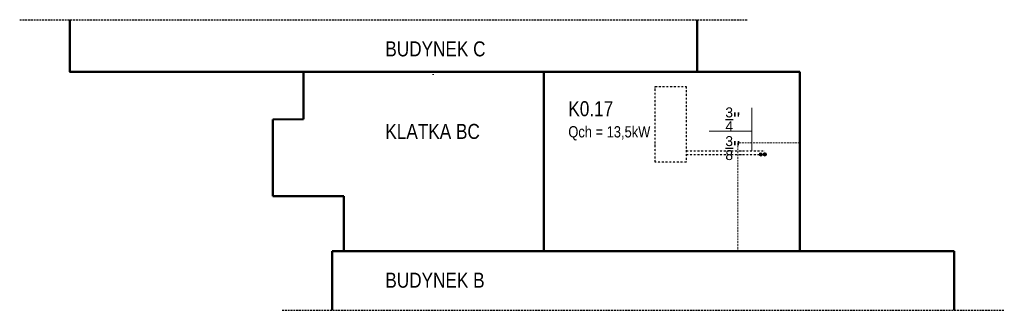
# Model space of a CAD drawing. Header units: millimetres. Extents: x -523 to 1404227, y -783705 to 1038705.
# Tile 363 of 508: x 660795 to 673925, y 150694 to 154571. Entities that reach past the tile are written whole.
import ezdxf

# ---------------------------------------------------------------- set-up
doc = ezdxf.new("R2010")
doc.units = ezdxf.units.MM
doc.linetypes.add('DASHDOT', pattern=[1, 0.5, -0.25, 0, -0.25])
doc.linetypes.add('DASHED', pattern=[0.75, 0.5, -0.25])
for name, color, linetype, lineweight in [('!MARIUSZ', 220, 'Continuous', 35), ('klimatyzacja', 162, 'Continuous', 30), ('mm_klimatyzacja', 94, 'Continuous', 50), ('PG_WIDOKOWE_CIENKIE', 7, 'Continuous', 18), ('Przekrojowa', 60, 'Continuous', 18)]:
    doc.layers.add(name, color=color, linetype=linetype, lineweight=lineweight)
doc.layers.add('_OPISY', color=7, linetype='Continuous')
doc.styles.get("Standard").update_dxf_attribs({"font": 'arial.ttf'})

msp = doc.modelspace()

# ---------------------------------------------------------------- hatches: boundary and pattern name
at = {"layer": 'Przekrojowa'}
h = msp.add_hatch(color=5, dxfattribs=at)
h.dxf.hatch_style = 1
h.paths.add_polyline_path([(670699.78, 152773.89, 1), (670653.95, 152773.89, 1)])
h = msp.add_hatch(color=1, dxfattribs=at)
h.dxf.hatch_style = 1
h.paths.add_polyline_path([(670754.3, 152773.89, 1), (670708.47, 152773.89, 1)])

# ---------------------------------------------------------------- linework, layer by layer
at = {"layer": '!MARIUSZ', "color": 252, "linetype": 'DASHED', "lineweight": 25, "ltscale": 50}
for p, q in [((660795.23, 154570.95), (670494.26, 154570.95)), ((664294.2, 150693.71), (673924.9, 150693.71))]:
    msp.add_line(p, q, dxfattribs=at)
at = {"layer": '!MARIUSZ', "color": 252, "linetype": 'DASHED', "lineweight": 0, "ltscale": 50}
for p, q in [((666301.35, 153840.6), (666319.68, 153840.6)), ((671200.18, 152928.19), (670370.26, 152928.19)), ((670370.26, 152928.19), (670370.26, 151485))]:
    msp.add_line(p, q, dxfattribs=at)
at = {"layer": 'klimatyzacja', "color": 7, "lineweight": 0, "ltscale": 10}
for p, q in [((670559.04, 152825.74), (670559.04, 153394.21)), ((670559.04, 153082.32), (669987.15, 153082.32))]:
    msp.add_line(p, q, dxfattribs=at)
at = {"layer": 'mm_klimatyzacja', "color": 1, "linetype": 'DASHDOT', "lineweight": 30, "ltscale": 50}
for p in [(669683.71, 152822.48), (670731.39, 152773.89)]:
    msp.add_line(p, (670731.39, 152822.48), dxfattribs=at)
at = {"layer": 'mm_klimatyzacja', "color": 5, "linetype": 'DASHDOT', "lineweight": 30, "ltscale": 50}
msp.add_line((669683.71, 152773.89), (670676.87, 152773.89), dxfattribs=at)
at = {"layer": 'mm_klimatyzacja', "linetype": 'DASHDOT', "lineweight": 30, "ltscale": 50}
msp.add_lwpolyline([(669268.71, 152670.1), (669268.71, 153680.1), (669683.71, 153680.1), (669683.71, 152670.1)], close=True, dxfattribs=at)
at = {"layer": 'PG_WIDOKOWE_CIENKIE', "color": 251, "lineweight": 50}
for p, q in [((664581.52, 153876.43), (664581.52, 153243.16)), ((667784.54, 153876.43), (667784.54, 151485)), ((669827.66, 153876.43), (671200.18, 153876.43)), ((671200.18, 151485), (671200.18, 153876.43)), ((664581.52, 153243.16), (664171.56, 153241.49)), ((664171.56, 153241.49), (664171.56, 152216.59)), ((664171.56, 152216.59), (665119.8, 152216.59)), ((665119.8, 152216.59), (665119.8, 151485)), ((664960.8, 151485), (664960.8, 151481.66)), ((664960.8, 151485), (670370.26, 151485)), ((664960.8, 150693.71), (664960.8, 151481.66)), ((670370.26, 151485), (671200.18, 151485)), ((671200.18, 151485), (673258.3, 151485)), ((673258.3, 150693.71), (673258.3, 151485))]:
    msp.add_line(p, q, dxfattribs=at)
msp.add_lwpolyline([(661461.83, 154570.95), (661461.83, 153876.43), (669827.66, 153876.43), (669827.66, 154570.95)], dxfattribs=at)
at = {"layer": 'Przekrojowa', "color": 5}
msp.add_circle((670676.87, 152773.89), 22.91, dxfattribs=at)
at = {"layer": 'Przekrojowa', "color": 1}
msp.add_circle((670731.39, 152773.89), 22.91, dxfattribs=at)

# ---------------------------------------------------------------- texts
at = {"layer": '_OPISY', "insert": (670204.86, 153400.22), "char_height": 190, "width": 5344.7797, "attachment_point": 1}
msp.add_mtext('\\A1;{\\H0.7x;\\C1;\\S3/4;\\H1.42857x;"\\P\\H0.7x;\\C5;\\S3/8;\\H1.42857x;"}', dxfattribs=at)
at = {"layer": 'mm_klimatyzacja', "lineweight": 15, "char_height": 200, "attachment_point": 1}
for s, insert in [('{\\fArial Narrow|b0|i0|c238|p34;BUDYNEK C}', (665670.93, 154281.65)), ('\\A1;{\\fArial Narrow|b0|i0|c238|p34;K0.17\\P\\H0.75x;Qch = 13,5kW}', (668111.2, 153483.75)), ('{\\fArial Narrow|b0|i0|c238|p34;KLATKA BC}', (665670.93, 153180.43)), ('{\\fArial Narrow|b0|i0|c238|p34;BUDYNEK B}', (665670.93, 151195.64))]:
    msp.add_mtext_dynamic_manual_height_columns(s, width=1582.8085, gutter_width=10, heights=[0], dxfattribs=dict(at, insert=insert))

doc.saveas('drawing.dxf')
